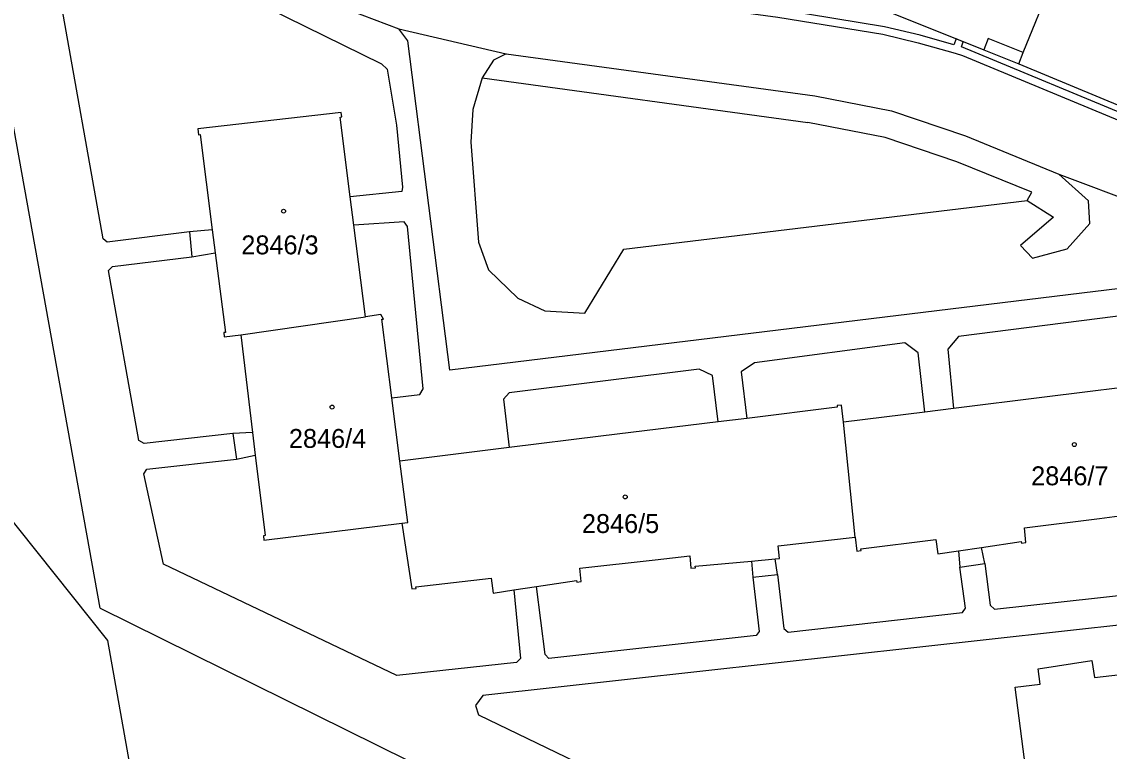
# Model space of a CAD drawing. Extents: x -869103 to -863415, y -1015889 to -1012477.
# Drawn here: x -866928.8 to -866831, y -1014626.6 to -1014561 of the extents above; entities that cross this region are included whole.
import ezdxf

# ---------------------------------------------------------------- set-up
doc = ezdxf.new("R2010")
doc.units = 0
for name, color, linetype in [('Hranice parcel', 7, 'Continuous'), ('Parcelní čísla', 7, 'Continuous'), ('Vnitřní kresba', 7, 'Continuous'), ('Věcná břemena k části', 7, 'Continuous'), ('Značky budov', 7, 'Continuous')]:
    doc.layers.add(name, color=color, linetype=linetype)

msp = doc.modelspace()

# ---------------------------------------------------------------- linework, layer by layer
at = {"layer": 'Hranice parcel'}
for p, q in [((-866839.1, -1014564.78), (-866829.49, -1014568.74)), ((-866909.05, -1014589.13), (-866897.83, -1014587.51)), ((-866853.81, -1014607.31), (-866854.85, -1014596.98))]:
    msp.add_line(p, q, dxfattribs=at)
for points in [[(-866935.7, -1014542.51), (-866926.36, -1014547.09), (-866923.17, -1014548.19), (-866911.42, -1014554.88), (-866905.94, -1014557.4), (-866894.83, -1014561.63), (-866885.18, -1014563.87), (-866857.44, -1014567.64), (-866850.55, -1014568.98), (-866843.89, -1014571.23), (-866835.49, -1014574.67), (-866813.47, -1014582.96), (-866791.05, -1014593.32)], [(-866839.1, -1014564.78), (-866838.69, -1014563.75), (-866836.16, -1014557.48), (-866839.33, -1014556.21), (-866838.86, -1014555.05), (-866836.08, -1014556.17), (-866835.17, -1014549.1)], [(-866851, -1014559.99), (-866842.25, -1014563.52), (-866839.1, -1014564.78)], [(-866897.83, -1014587.51), (-866898.88, -1014579.27), (-866899.21, -1014576.71), (-866900.12, -1014569.55), (-866899.97, -1014569.53), (-866900.02, -1014569.13), (-866912.93, -1014570.61), (-866912.86, -1014571.14), (-866912.71, -1014571.13), (-866911.62, -1014579.69), (-866913.68, -1014579.86), (-866913.46, -1014582.12), (-866911.35, -1014581.77), (-866910.44, -1014588.91), (-866910.59, -1014588.93), (-866910.54, -1014589.32), (-866909.05, -1014589.13)], [(-866957.57, -1014570.85), (-866921.04, -1014616.59), (-866912.04, -1014667.13), (-866947.2, -1014671.49)], [(-866894.74, -1014600.47), (-866895.47, -1014594.8), (-866896.37, -1014587.73), (-866896.22, -1014587.71), (-866896.45, -1014587.29), (-866897.83, -1014587.51)], [(-866909.05, -1014589.13), (-866908, -1014597.9), (-866909.77, -1014598.01), (-866909.45, -1014600.3), (-866907.75, -1014599.95), (-866906.88, -1014607.16), (-866907.03, -1014607.18), (-866906.98, -1014607.58), (-866894.58, -1014606.06)], [(-866826.13, -1014593.41), (-866836.79, -1014594.73), (-866844.95, -1014595.75), (-866847.55, -1014596.07), (-866854.85, -1014596.98)], [(-866854.85, -1014596.98), (-866855.04, -1014595.44), (-866855.44, -1014595.49), (-866855.42, -1014595.64), (-866863.55, -1014596.64), (-866866.13, -1014596.95), (-866876.69, -1014598.25), (-866884.93, -1014599.26), (-866894.74, -1014600.47)], [(-866894.58, -1014606.06), (-866894.03, -1014605.99), (-866894.74, -1014600.47)], [(-866853.81, -1014607.31), (-866853.66, -1014608.57), (-866853.27, -1014608.52), (-866853.29, -1014608.37), (-866846.56, -1014607.51), (-866846.38, -1014608.82), (-866844.51, -1014608.55), (-866844.38, -1014610.02), (-866842.14, -1014609.69), (-866842.45, -1014608.24), (-866838.87, -1014607.71), (-866838.85, -1014607.85), (-866838.46, -1014607.8), (-866838.59, -1014606.49), (-866831.84, -1014605.63), (-866828.69, -1014605.23)], [(-866894.58, -1014606.06), (-866893.69, -1014611.97), (-866893.29, -1014611.93), (-866893.31, -1014611.78), (-866886.55, -1014611.01), (-866886.36, -1014612.34), (-866884.49, -1014612.06), (-866882.46, -1014611.75), (-866878.86, -1014611.21), (-866878.84, -1014611.36), (-866878.45, -1014611.3), (-866878.56, -1014610.11), (-866871.8, -1014609.34), (-866868.69, -1014608.99), (-866868.58, -1014610.11), (-866868.18, -1014610.07), (-866868.19, -1014609.92), (-866863.12, -1014609.46), (-866863.02, -1014610.9), (-866860.78, -1014610.67), (-866861.01, -1014609.26), (-866860.61, -1014609.23), (-866860.72, -1014608.09), (-866853.81, -1014607.31)], [(-866841.45, -1014645.25), (-866840.01, -1014645.08), (-866836.48, -1014644.66), (-866837.9, -1014632.63), (-866839.41, -1014620.8), (-866837.16, -1014620.53), (-866837.35, -1014619.14), (-866832.52, -1014618.41), (-866832.29, -1014619.93), (-866826.32, -1014619.25), (-866824.23, -1014619), (-866819.41, -1014618.39), (-866816.34, -1014618.05), (-866813.46, -1014642.35), (-866816.49, -1014642.62), (-866815.32, -1014652.35), (-866826.27, -1014653.58), (-866827.36, -1014655.03), (-866828.61, -1014655.16), (-866834.11, -1014655.82), (-866834.09, -1014656.85), (-866839.94, -1014657.52)]]:
    msp.add_lwpolyline(points, dxfattribs=at)
at = {"layer": 'Vnitřní kresba'}
for p, q in [((-866921.43, -1014580.5), (-866926.91, -1014549.67)), ((-866921.69, -1014613.7), (-866932.77, -1014552.29)), ((-866906.73, -1014559.7), (-866896.39, -1014564.77)), ((-866894.04, -1014562.7), (-866894.83, -1014561.63)), ((-866890.26, -1014592.31), (-866894.04, -1014562.7)), ((-866841.84, -1014562.49), (-866842.25, -1014563.52)), ((-866838.69, -1014563.75), (-866841.84, -1014562.49)), ((-866885.18, -1014563.87), (-866886.32, -1014564.44)), ((-866896.39, -1014564.77), (-866895.9, -1014565.25)), ((-866895.9, -1014565.25), (-866895.04, -1014570.28)), ((-866886.32, -1014564.44), (-866887.35, -1014566.02)), ((-866887.35, -1014566.02), (-866888.2, -1014568.88)), ((-866887.35, -1014566.02), (-866858.05, -1014570.05)), ((-866888.2, -1014568.88), (-866888.38, -1014571.82)), ((-866895.04, -1014570.28), (-866894.51, -1014575.84)), ((-866851.12, -1014571.38), (-866858.05, -1014570.05)), ((-866888.38, -1014571.82), (-866887.68, -1014580.81)), ((-866844.65, -1014573.58), (-866851.12, -1014571.38)), ((-866837.92, -1014576.29), (-866844.65, -1014573.58)), ((-866832.83, -1014577.09), (-866835.49, -1014574.67)), ((-866894.51, -1014575.84), (-866894.58, -1014576.23)), ((-866894.58, -1014576.23), (-866899.21, -1014576.71)), ((-866874.62, -1014581.42), (-866838.35, -1014577.04)), ((-866838.35, -1014577.04), (-866837.92, -1014576.29)), ((-866838.35, -1014577.04), (-866835.96, -1014578.56)), ((-866832.71, -1014579.11), (-866832.83, -1014577.09)), ((-866894.38, -1014578.98), (-866898.88, -1014579.27)), ((-866894.08, -1014579.4), (-866894.38, -1014578.98)), ((-866835.96, -1014578.56), (-866838.93, -1014581.1)), ((-866913.68, -1014579.86), (-866921.07, -1014580.81)), ((-866911.62, -1014579.69), (-866911.35, -1014581.77)), ((-866892.67, -1014593.98), (-866894.08, -1014579.4)), ((-866834.74, -1014581.4), (-866832.71, -1014579.11)), ((-866921.07, -1014580.81), (-866921.43, -1014580.5)), ((-866887.68, -1014580.81), (-866886.77, -1014583.29)), ((-866878.12, -1014587.18), (-866874.62, -1014581.42)), ((-866838.93, -1014581.1), (-866837.87, -1014582.23)), ((-866837.87, -1014582.23), (-866834.74, -1014581.4)), ((-866920.95, -1014583.35), (-866920.6, -1014582.98)), ((-866920.6, -1014582.98), (-866913.46, -1014582.12)), ((-866813.47, -1014582.96), (-866890.26, -1014592.31)), ((-866918.23, -1014598.62), (-866920.95, -1014583.35)), ((-866886.77, -1014583.29), (-866884.14, -1014585.83)), ((-866884.14, -1014585.83), (-866881.73, -1014586.96)), ((-866881.73, -1014586.96), (-866878.12, -1014587.18)), ((-866827.4, -1014587.09), (-866844.5, -1014589.29)), ((-866849.35, -1014589.84), (-866862.87, -1014591.63)), ((-866848.14, -1014590.73), (-866849.35, -1014589.84)), ((-866844.5, -1014589.29), (-866845.48, -1014590.42)), ((-866847.55, -1014596.07), (-866848.14, -1014590.73)), ((-866845.48, -1014590.42), (-866844.95, -1014595.75)), ((-866862.87, -1014591.63), (-866864.07, -1014592.45)), ((-866867.85, -1014592.22), (-866884.91, -1014594.35)), ((-866866.64, -1014592.79), (-866867.85, -1014592.22)), ((-866866.13, -1014596.95), (-866866.64, -1014592.79)), ((-866864.07, -1014592.45), (-866863.55, -1014596.64)), ((-866895.47, -1014594.8), (-866892.95, -1014594.5)), ((-866892.95, -1014594.5), (-866892.67, -1014593.98)), ((-866884.91, -1014594.35), (-866885.44, -1014594.91)), ((-866885.44, -1014594.91), (-866884.93, -1014599.26)), ((-866917.76, -1014598.9), (-866918.23, -1014598.62)), ((-866909.77, -1014598.01), (-866917.76, -1014598.9)), ((-866908, -1014597.9), (-866907.75, -1014599.95)), ((-866917.5, -1014601.2), (-866909.45, -1014600.3)), ((-866917.77, -1014601.61), (-866917.5, -1014601.2)), ((-866916.02, -1014609.74), (-866917.77, -1014601.61)), ((-866844.51, -1014608.55), (-866842.45, -1014608.24)), ((-866863.12, -1014609.46), (-866861.01, -1014609.26)), ((-866895.03, -1014619.75), (-866916.02, -1014609.74)), ((-866843.88, -1014613.7), (-866844.38, -1014610.02)), ((-866842.14, -1014609.69), (-866841.66, -1014613.44)), ((-866863.02, -1014610.9), (-866862.43, -1014615.78)), ((-866860.78, -1014610.67), (-866860.22, -1014615.53)), ((-866884.49, -1014612.06), (-866883.89, -1014618.21)), ((-866881.7, -1014617.87), (-866882.46, -1014611.75)), ((-866841.29, -1014613.78), (-866822.75, -1014611.75)), ((-866921.69, -1014613.7), (-866887.77, -1014630.46)), ((-866859.84, -1014615.85), (-866844.15, -1014614.08)), ((-866844.15, -1014614.08), (-866843.88, -1014613.7)), ((-866841.66, -1014613.44), (-866841.29, -1014613.78)), ((-866826.95, -1014614.86), (-866887.29, -1014621.56)), ((-866862.7, -1014616.16), (-866881.37, -1014618.23)), ((-866862.43, -1014615.78), (-866862.7, -1014616.16)), ((-866860.22, -1014615.53), (-866859.84, -1014615.85)), ((-866883.89, -1014618.21), (-866884.25, -1014618.57)), ((-866881.37, -1014618.23), (-866881.7, -1014617.87)), ((-866884.25, -1014618.57), (-866895.03, -1014619.75)), ((-866887.29, -1014621.56), (-866887.94, -1014622.45)), ((-866887.94, -1014622.45), (-866887.68, -1014623.29)), ((-866887.68, -1014623.29), (-866859.92, -1014636.64))]:
    msp.add_line(p, q, dxfattribs=at)
at = {"layer": 'Věcná břemena k části'}
for points in [[(-866890.17, -1014556.24), (-866888.41, -1014556.57), (-866883.09, -1014557.46), (-866882.33, -1014557.68), (-866868.27, -1014559.47), (-866868.09, -1014559.59), (-866860.75, -1014560.58), (-866851.31, -1014562.11), (-866848.13, -1014562.88), (-866844.81, -1014563.8), (-866844.16, -1014564.02), (-866828.47, -1014570.52)], [(-866828.21, -1014569.88), (-866844.25, -1014563.25), (-866844.08, -1014562.78), (-866844.73, -1014562.52), (-866844.92, -1014563.05), (-866847.95, -1014562.2), (-866851.17, -1014561.43), (-866860.28, -1014559.94)]]:
    msp.add_lwpolyline(points, dxfattribs=at)
at = {"layer": 'Značky budov'}
for centre in [(-866905.207, -1014578.009), (-866900.847, -1014595.619), (-866834.097, -1014598.989), (-866874.487, -1014603.699)]:
    msp.add_circle(centre, 0.175, dxfattribs=at)

# ---------------------------------------------------------------- texts
at = {"layer": 'Parcelní čísla'}
for s, p in [('2846/3', (-866909.01, -1014581.89)), ('2846/4', (-866904.73, -1014599.29)), ('2846/7', (-866837.98, -1014602.65)), ('2846/5', (-866878.38, -1014606.94))]:
    msp.add_text(s, height=1.7, dxfattribs=at).set_placement(p)

doc.saveas('drawing.dxf')
